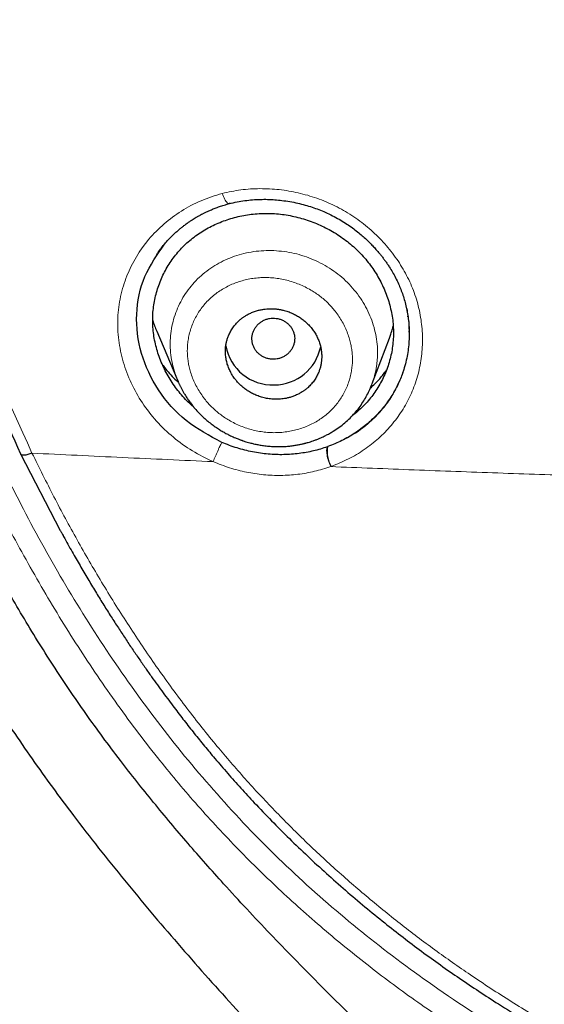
# Model space of a CAD drawing. Header units: millimetres. Extents: x 8 to 473, y 11 to 654.
# Tile 508 of 656: x 204 to 214, y 537 to 556. Entities that reach past the tile are written whole.
import ezdxf

# ---------------------------------------------------------------- set-up
doc = ezdxf.new("R2010")
doc.units = ezdxf.units.MM

msp = doc.modelspace()

# ---------------------------------------------------------------- linework, layer by layer
at = {"color": 7, "linetype": 'Continuous', "lineweight": 30}
for p, q in [((208.066, 552.219), (208.143, 552.252)), ((211.462, 550.115), (211.464, 550.126)), ((206.763, 549.846), (207.139, 548.964)), ((211.485, 549.833), (211.484, 549.855)), ((211.488, 549.831), (211.488, 549.849)), ((210.792, 548.867), (211.118, 549.718)), ((207.146, 548.947), (207.163, 548.908)), ((207.174, 548.886), (207.163, 548.909)), ((210.783, 548.84), (210.774, 548.82)), ((204.961, 546.114), (204.221, 547.548))]:
    msp.add_line(p, q, dxfattribs=at)
at = {"color": 8, "linetype": 'Continuous', "lineweight": 0}
msp.add_line((205.024, 546.006), (204.961, 546.114), dxfattribs=at)
at = {"color": 8, "linetype": 'Continuous', "lineweight": 0, "flags": 128}
msp.add_lwpolyline([(207.991, 552.425), (208.001, 552.397), (208.012, 552.37), (208.023, 552.345), (208.034, 552.322), (208.046, 552.301), (208.057, 552.283), (208.069, 552.268), (208.08, 552.255), (208.091, 552.245), (208.101, 552.238), (208.111, 552.235), (208.121, 552.234), (208.124, 552.235)], dxfattribs=at)
at = {"color": 7, "linetype": 'Continuous', "lineweight": 30}
for centre, radius, start, end in [((208.93, 549.731), 0.889, 190.2137, 272.087), ((208.958, 549.734), 0.891, 270.3154, 348.489)]:
    msp.add_arc(centre, radius, start, end, dxfattribs=at)
at = {"color": 8, "linetype": 'Continuous', "lineweight": 0}
msp.add_arc((210.507, 547.594), 0.55, 170.1592, 210.0428, dxfattribs=at)
at = {"color": 7, "linetype": 'Continuous', "lineweight": 30}
for points, knots in [([(299.289, 549.534), (299.725, 550.765), (300.594, 553.215), (301.5, 556.983), (302.198, 560.759), (302.704, 564.542), (303.106, 568.714), (303.367, 573.274), (303.476, 578.215), (303.459, 583.733), (303.324, 589.828), (303.176, 596.52), (302.935, 603.229), (302.478, 609.963), (301.819, 615.576), (301.057, 620.061), (300.323, 623.426), (299.375, 626.774), (298.152, 630.076), (296.672, 633.107), (294.939, 635.821), (292.997, 638.184), (290.744, 640.272), (288.268, 642.066), (285.654, 643.602), (282.5, 645.132), (278.784, 646.569), (274.507, 647.844), (270.17, 648.832), (265.789, 649.566), (261.377, 650.041), (256.96, 650.274), (252.566, 650.311), (248.196, 650.232), (243.826, 650.132), (239.437, 649.915), (235.033, 649.506), (230.644, 648.852), (226.297, 647.941), (222.003, 646.778), (217.783, 645.329), (214.128, 643.743), (211.04, 642.086), (208.491, 640.446), (206.09, 638.552), (203.924, 636.375), (202.08, 633.934), (200.46, 631.151), (199.104, 628.063), (198.018, 624.714), (197.207, 621.331), (196.611, 617.938), (196.033, 613.427), (195.604, 607.791), (195.423, 601.044), (195.456, 594.331), (195.581, 587.638), (195.705, 581.094), (195.959, 574.681), (196.435, 568.399), (197.124, 562.982), (197.936, 558.438), (198.781, 554.762), (199.83, 551.101), (200.782, 548.732), (201.26, 547.542)], [0, 0, 0, 0, 0.01422, 0.028301, 0.042283, 0.056188, 0.070046, 0.088148, 0.106186, 0.124159, 0.148558, 0.172923, 0.197399, 0.221993, 0.24671, 0.259145, 0.27167, 0.284302, 0.297067, 0.309991, 0.320883, 0.3319, 0.342924, 0.353811, 0.364567, 0.375221, 0.391058, 0.40678, 0.422432, 0.438055, 0.453668, 0.469227, 0.484683, 0.500001, 0.515318, 0.530774, 0.546334, 0.561944, 0.577571, 0.59322, 0.608942, 0.624779, 0.635434, 0.646191, 0.657076, 0.668103, 0.679114, 0.690014, 0.702933, 0.7157, 0.728331, 0.740856, 0.753291, 0.778008, 0.802602, 0.827078, 0.851444, 0.875842, 0.898728, 0.921719, 0.944802, 0.958463, 0.9722, 0.986034, 1, 1, 1, 1]), ([(297.894, 549.593), (298.25, 550.582), (298.961, 552.56), (299.762, 555.601), (300.413, 558.667), (300.921, 561.756), (301.317, 564.856), (301.675, 568.556), (301.937, 572.857), (302.059, 577.755), (302.055, 582.872), (301.951, 588.207), (301.823, 593.764), (301.652, 599.323), (301.365, 604.885), (300.896, 610.443), (300.299, 615.059), (299.658, 618.733), (299.075, 621.473), (298.362, 624.188), (297.491, 626.865), (296.431, 629.482), (295.254, 631.798), (293.995, 633.805), (292.711, 635.517), (291.264, 637.105), (289.487, 638.708), (287.353, 640.264), (284.871, 641.738), (282.105, 643.096), (279.066, 644.324), (275.767, 645.407), (272.409, 646.299), (269.008, 647.021), (265.289, 647.633), (261.253, 648.077), (256.912, 648.315), (252.571, 648.358), (248.235, 648.283), (243.899, 648.18), (239.563, 647.959), (235.234, 647.548), (231.22, 646.941), (227.53, 646.18), (224.162, 645.319), (220.844, 644.289), (217.591, 643.073), (214.604, 641.725), (211.896, 640.254), (209.477, 638.682), (207.41, 637.039), (205.698, 635.366), (204.319, 633.72), (203.104, 631.958), (201.93, 629.9), (200.848, 627.539), (199.895, 624.882), (199.135, 622.172), (198.534, 619.429), (198.062, 616.668), (197.573, 612.972), (197.164, 608.335), (196.923, 602.763), (196.864, 597.194), (196.92, 591.632), (197.019, 586.074), (197.131, 580.814), (197.327, 575.849), (197.627, 571.182), (198.081, 566.524), (198.644, 562.458), (199.265, 558.985), (199.887, 556.099), (200.639, 553.24), (201.526, 550.41), (202.275, 548.575), (202.65, 547.657)], [0, 0, 0, 0, 0.011709, 0.0234, 0.035079, 0.046745, 0.058401, 0.070053, 0.08835, 0.106637, 0.124908, 0.145647, 0.166375, 0.187119, 0.207887, 0.228673, 0.249479, 0.259892, 0.270315, 0.28075, 0.291198, 0.301658, 0.31213, 0.319994, 0.327864, 0.335737, 0.343609, 0.354092, 0.364563, 0.37502, 0.38755, 0.400066, 0.41258, 0.425091, 0.437599, 0.45323, 0.468841, 0.484431, 0.499999, 0.515569, 0.531166, 0.546782, 0.562408, 0.574915, 0.587424, 0.599934, 0.612454, 0.624987, 0.635443, 0.645912, 0.656393, 0.664263, 0.672136, 0.680006, 0.687871, 0.698343, 0.708803, 0.71925, 0.729685, 0.740108, 0.750521, 0.771326, 0.792113, 0.81288, 0.833624, 0.854353, 0.875091, 0.892532, 0.909986, 0.927451, 0.944927, 0.955919, 0.966921, 0.977933, 0.988958, 1, 1, 1, 1]), ([(204.221, 547.548), (203.651, 548.83), (202.517, 551.385), (201.322, 555.379), (200.367, 559.413), (199.579, 563.949), (199.041, 568.007), (198.838, 570.708), (198.772, 571.574)], [0, 0, 0, 0, 0.168938, 0.336332, 0.503509, 0.671072, 0.894602, 1, 1, 1, 1]), ([(206.761, 551.281), (206.773, 551.299), (206.8, 551.338), (206.846, 551.399), (206.899, 551.467), (206.956, 551.532), (207.013, 551.593), (207.068, 551.648), (207.123, 551.698), (207.175, 551.744), (207.225, 551.786), (207.277, 551.826), (207.329, 551.865), (207.382, 551.901), (207.427, 551.931), (207.464, 551.955), (207.491, 551.971), (207.511, 551.983), (207.53, 551.993), (207.555, 552.008), (207.587, 552.025), (207.626, 552.046), (207.673, 552.069), (207.727, 552.095), (207.789, 552.123), (207.86, 552.151), (207.94, 552.18), (208.028, 552.209), (208.091, 552.226), (208.123, 552.235)], [0, 0, 0, 0, 0.039339, 0.087306, 0.139183, 0.19499, 0.241606, 0.288694, 0.332831, 0.373953, 0.412052, 0.447125, 0.490066, 0.527359, 0.558994, 0.585054, 0.605603, 0.613758, 0.626118, 0.642987, 0.66437, 0.690278, 0.720722, 0.755718, 0.795287, 0.839456, 0.888263, 0.941756, 1, 1, 1, 1]), ([(208.121, 552.234), (208.169, 552.246), (208.266, 552.269), (208.412, 552.292), (208.556, 552.308), (208.698, 552.315), (208.837, 552.316), (208.973, 552.309), (209.113, 552.295), (209.255, 552.274), (209.4, 552.245), (209.538, 552.21), (209.671, 552.169), (209.797, 552.124), (209.924, 552.071), (210.051, 552.011), (210.176, 551.943), (210.292, 551.873), (210.398, 551.8), (210.496, 551.727), (210.585, 551.654), (210.666, 551.583), (210.74, 551.513), (210.806, 551.445), (210.864, 551.382), (210.914, 551.323), (210.958, 551.269), (210.999, 551.217), (211.038, 551.164), (211.077, 551.109), (211.123, 551.038), (211.176, 550.952), (211.233, 550.846), (211.285, 550.739), (211.33, 550.631), (211.37, 550.523), (211.405, 550.41), (211.435, 550.293), (211.459, 550.171), (211.476, 550.046), (211.487, 549.917), (211.489, 549.831), (211.489, 549.787)], [0, 0, 0, 0, 0.03207, 0.06339, 0.093968, 0.12381, 0.152917, 0.181292, 0.208934, 0.240258, 0.27059, 0.299935, 0.3283, 0.355693, 0.382125, 0.412587, 0.441659, 0.46934, 0.495639, 0.520558, 0.5441, 0.566264, 0.58705, 0.606458, 0.624486, 0.640069, 0.654449, 0.667759, 0.681275, 0.69532, 0.709895, 0.73387, 0.759162, 0.78578, 0.809528, 0.834202, 0.859757, 0.886197, 0.913446, 0.94149, 0.970339, 1, 1, 1, 1]), ([(207.464, 548.418), (207.436, 548.443), (207.37, 548.5), (207.276, 548.598), (207.18, 548.709), (207.092, 548.826), (207.012, 548.948), (206.939, 549.074), (206.876, 549.204), (206.821, 549.337), (206.775, 549.473), (206.738, 549.61), (206.711, 549.749), (206.694, 549.888), (206.687, 550.028), (206.69, 550.167), (206.703, 550.305), (206.726, 550.44), (206.758, 550.574), (206.8, 550.705), (206.85, 550.832), (206.909, 550.956), (206.977, 551.075), (207.053, 551.19), (207.137, 551.299), (207.229, 551.402), (207.328, 551.499), (207.434, 551.589), (207.546, 551.671), (207.664, 551.746), (207.788, 551.813), (207.915, 551.872), (208.047, 551.923), (208.183, 551.966), (208.321, 552.001), (208.462, 552.027), (208.605, 552.044), (208.75, 552.053), (208.895, 552.052), (209.041, 552.043), (209.187, 552.024), (209.332, 551.996), (209.475, 551.959), (209.617, 551.914), (209.756, 551.861), (209.891, 551.8), (210.023, 551.731), (210.15, 551.654), (210.273, 551.57), (210.389, 551.479), (210.499, 551.381), (210.603, 551.276), (210.699, 551.165), (210.787, 551.049), (210.868, 550.927), (210.94, 550.802), (211.004, 550.672), (211.059, 550.539), (211.105, 550.404), (211.142, 550.266), (211.17, 550.127), (211.187, 549.986), (211.194, 549.846), (211.191, 549.705), (211.178, 549.567), (211.155, 549.43), (211.123, 549.296), (211.081, 549.165), (211.03, 549.037), (210.971, 548.913), (210.903, 548.794), (210.828, 548.68), (210.744, 548.572), (210.653, 548.469), (210.554, 548.373), (210.476, 548.304), (210.428, 548.27), (210.418, 548.263)], [0, 0, 0, 0, 0.01021, 0.023688, 0.037173, 0.050667, 0.064172, 0.077684, 0.091201, 0.104718, 0.118229, 0.131733, 0.145226, 0.158711, 0.172191, 0.185666, 0.199137, 0.212613, 0.226098, 0.239596, 0.253108, 0.266632, 0.280169, 0.293717, 0.307277, 0.320851, 0.334443, 0.348032, 0.361595, 0.37514, 0.388671, 0.402192, 0.415704, 0.429206, 0.442698, 0.45618, 0.469654, 0.483122, 0.496588, 0.510062, 0.523551, 0.537054, 0.550569, 0.56409, 0.577613, 0.591131, 0.604639, 0.618133, 0.631612, 0.645077, 0.658534, 0.671988, 0.685443, 0.698905, 0.712378, 0.725863, 0.73936, 0.75287, 0.766393, 0.779931, 0.793488, 0.807069, 0.820686, 0.834301, 0.847878, 0.86143, 0.874964, 0.888487, 0.902, 0.915506, 0.929003, 0.942493, 0.955975, 0.96945, 0.982922, 0.996393, 1, 1, 1, 1]), ([(207.982, 547.767), (207.751, 547.891), (207.289, 548.137), (206.767, 548.731), (206.442, 549.425), (206.35, 550.167), (206.498, 550.889), (206.772, 551.281), (206.909, 551.477)], [0, 0, 0, 0, 0.167289, 0.334026, 0.500851, 0.667774, 0.834427, 1, 1, 1, 1]), ([(208.968, 548.574), (208.978, 548.574), (209.001, 548.573), (209.038, 548.574), (209.081, 548.577), (209.13, 548.582), (209.185, 548.591), (209.245, 548.605), (209.311, 548.626), (209.378, 548.653), (209.44, 548.684), (209.485, 548.712), (209.515, 548.732), (209.533, 548.745), (209.55, 548.758), (209.566, 548.771), (209.581, 548.783), (209.613, 548.812), (209.66, 548.86), (209.715, 548.93), (209.76, 549.004), (209.793, 549.075), (209.817, 549.141), (209.833, 549.203), (209.844, 549.264), (209.85, 549.324), (209.852, 549.392), (209.847, 549.467), (209.833, 549.551), (209.81, 549.633), (209.779, 549.713), (209.739, 549.791), (209.7, 549.852), (209.665, 549.899), (209.637, 549.933), (209.607, 549.966), (209.567, 550.006), (209.517, 550.05), (209.452, 550.099), (209.38, 550.143), (209.302, 550.183), (209.218, 550.216), (209.151, 550.236), (209.105, 550.246), (209.081, 550.251), (209.057, 550.255), (209.033, 550.259), (209.008, 550.262), (208.984, 550.264), (208.959, 550.266), (208.929, 550.268), (208.893, 550.268), (208.846, 550.267), (208.793, 550.262), (208.731, 550.254), (208.664, 550.239), (208.592, 550.217), (208.523, 550.189), (208.46, 550.157), (208.415, 550.13), (208.385, 550.109), (208.367, 550.096), (208.35, 550.084), (208.335, 550.071), (208.32, 550.059), (208.288, 550.03), (208.241, 549.982), (208.186, 549.912), (208.141, 549.839), (208.108, 549.768), (208.084, 549.701), (208.067, 549.64), (208.056, 549.579), (208.05, 549.519), (208.048, 549.451), (208.053, 549.375), (208.067, 549.292), (208.09, 549.21), (208.121, 549.13), (208.161, 549.052), (208.198, 548.993), (208.23, 548.951), (208.252, 548.923), (208.275, 548.896), (208.3, 548.87), (208.335, 548.835), (208.383, 548.792), (208.448, 548.744), (208.519, 548.699), (208.598, 548.659), (208.682, 548.626), (208.773, 548.599), (208.869, 548.581), (208.934, 548.576), (208.968, 548.574)], [0, 0, 0, 0, 0.005483, 0.012113, 0.01989, 0.028813, 0.038882, 0.050097, 0.062458, 0.076628, 0.089646, 0.101513, 0.105861, 0.11003, 0.114022, 0.117837, 0.121473, 0.124932, 0.142319, 0.159195, 0.175563, 0.191426, 0.203755, 0.215765, 0.227456, 0.238831, 0.249891, 0.265461, 0.281034, 0.296616, 0.312213, 0.327831, 0.343478, 0.351316, 0.359163, 0.367021, 0.374889, 0.388465, 0.402619, 0.417355, 0.432676, 0.448584, 0.465082, 0.469301, 0.473557, 0.47785, 0.48218, 0.486548, 0.490952, 0.495394, 0.499873, 0.506697, 0.514958, 0.524658, 0.535795, 0.54837, 0.562382, 0.576643, 0.589713, 0.601591, 0.605933, 0.61009, 0.614063, 0.617853, 0.621459, 0.62488, 0.642262, 0.659133, 0.675497, 0.691357, 0.703686, 0.715694, 0.727386, 0.738762, 0.749824, 0.765345, 0.780881, 0.796437, 0.812022, 0.827641, 0.8433, 0.849578, 0.855865, 0.86216, 0.868464, 0.874777, 0.888319, 0.902459, 0.917199, 0.932543, 0.948493, 0.965051, 0.982219, 1, 1, 1, 1]), ([(206.689, 550.047), (206.699, 550.014), (206.721, 549.946), (206.749, 549.88), (206.763, 549.846)], [0, 0, 0, 0, 0.4897574, 1, 1, 1, 1]), ([(208.937, 550.091), (208.916, 550.09), (208.874, 550.087), (208.813, 550.071), (208.756, 550.046), (208.703, 550.014), (208.655, 549.974), (208.616, 549.927), (208.584, 549.874), (208.561, 549.818), (208.547, 549.759), (208.543, 549.699), (208.55, 549.638), (208.566, 549.58), (208.591, 549.525), (208.625, 549.474), (208.666, 549.428), (208.715, 549.39), (208.77, 549.36), (208.828, 549.338), (208.89, 549.325), (208.953, 549.321), (209.015, 549.327), (209.076, 549.343), (209.134, 549.367), (209.187, 549.4), (209.234, 549.44), (209.274, 549.487), (209.306, 549.539), (209.329, 549.595), (209.343, 549.655), (209.347, 549.715), (209.34, 549.775), (209.324, 549.834), (209.299, 549.889), (209.265, 549.94), (209.223, 549.985), (209.174, 550.023), (209.12, 550.054), (209.061, 550.076), (209, 550.089), (208.958, 550.09), (208.937, 550.091)], [0, 0, 0, 0, 0.024996, 0.049996, 0.075004, 0.100004, 0.125, 0.149996, 0.174996, 0.200004, 0.225004, 0.25, 0.274996, 0.299996, 0.325004, 0.350004, 0.375, 0.399996, 0.424996, 0.450004, 0.475004, 0.5, 0.524996, 0.549996, 0.575004, 0.600004, 0.625, 0.649996, 0.674996, 0.700004, 0.725004, 0.75, 0.774996, 0.799996, 0.825004, 0.850004, 0.875, 0.899996, 0.924996, 0.950004, 0.975004, 1, 1, 1, 1]), ([(211.484, 549.934), (211.486, 549.842), (211.49, 549.656), (211.453, 549.373), (211.385, 549.112), (211.292, 548.876), (211.181, 548.667), (211.044, 548.465), (210.879, 548.274), (210.688, 548.096), (210.472, 547.936), (210.231, 547.794), (210.054, 547.724), (209.965, 547.688)], [0, 0, 0, 0, 0.093155, 0.190875, 0.293029, 0.372568, 0.454602, 0.539156, 0.626286, 0.715985, 0.808205, 0.902887, 1, 1, 1, 1]), ([(211.117, 549.719), (211.126, 549.742), (211.149, 549.802), (211.172, 549.876), (211.185, 549.927), (211.188, 549.94)], [0, 0, 0, 0, 0.329672, 0.831082, 1, 1, 1, 1]), ([(206.868, 549.227), (206.888, 549.199), (206.966, 549.09), (207.07, 548.976), (207.161, 548.899), (207.174, 548.887)], [0, 0, 0, 0, 0.225959, 0.883505, 1, 1, 1, 1]), ([(210.757, 548.779), (210.819, 548.837), (210.932, 548.942), (211.022, 549.067), (211.063, 549.124)], [0, 0, 0, 0, 0.545097, 1, 1, 1, 1]), ([(207.171, 548.886), (207.174, 548.88), (207.18, 548.868), (207.189, 548.848), (207.199, 548.829), (207.208, 548.809), (207.219, 548.787), (207.232, 548.763), (207.25, 548.73), (207.275, 548.686), (207.309, 548.63), (207.349, 548.568), (207.4, 548.498), (207.461, 548.42), (207.531, 548.34), (207.606, 548.265), (207.682, 548.195), (207.76, 548.13), (207.839, 548.072), (207.915, 548.02), (207.988, 547.975), (208.057, 547.936), (208.126, 547.901), (208.185, 547.873), (208.233, 547.853), (208.268, 547.838), (208.298, 547.827), (208.322, 547.818), (208.34, 547.811), (208.355, 547.806), (208.369, 547.801), (208.388, 547.795), (208.417, 547.785), (208.457, 547.773), (208.512, 547.757), (208.579, 547.74), (208.658, 547.724), (208.743, 547.709), (208.836, 547.697), (208.935, 547.69), (209.038, 547.687), (209.138, 547.689), (209.231, 547.696), (209.315, 547.706), (209.391, 547.718), (209.448, 547.729), (209.489, 547.738), (209.515, 547.744), (209.532, 547.749), (209.545, 547.752), (209.556, 547.755), (209.574, 547.76), (209.603, 547.768), (209.643, 547.78), (209.693, 547.797), (209.747, 547.816), (209.804, 547.84), (209.864, 547.866), (209.928, 547.897), (209.996, 547.933), (210.081, 547.983), (210.179, 548.049), (210.284, 548.132), (210.381, 548.221), (210.47, 548.315), (210.55, 548.414), (210.621, 548.517), (210.684, 548.622), (210.738, 548.73), (210.768, 548.804), (210.783, 548.84)], [0, 0, 0, 0, 0.005191, 0.009638, 0.014259, 0.018914, 0.024211, 0.030154, 0.036744, 0.049169, 0.063401, 0.079453, 0.097336, 0.12003, 0.143471, 0.166374, 0.18862, 0.210244, 0.231275, 0.251738, 0.269194, 0.28624, 0.302888, 0.318859, 0.328186, 0.336292, 0.34318, 0.348547, 0.352835, 0.356042, 0.358492, 0.362066, 0.368911, 0.378212, 0.389343, 0.405396, 0.422741, 0.441392, 0.461365, 0.483044, 0.505929, 0.527953, 0.547989, 0.566868, 0.583602, 0.598199, 0.605514, 0.611331, 0.615294, 0.617461, 0.619739, 0.623052, 0.629958, 0.639194, 0.650763, 0.664672, 0.677491, 0.691823, 0.707676, 0.725065, 0.74345, 0.77388, 0.803993, 0.83357, 0.862582, 0.89106, 0.919026, 0.946497, 0.973485, 1, 1, 1, 1]), ([(209.954, 547.684), (209.912, 547.67), (209.827, 547.641), (209.696, 547.607), (209.563, 547.579), (209.426, 547.557), (209.285, 547.543), (209.142, 547.536), (208.997, 547.537), (208.851, 547.546), (208.703, 547.563), (208.556, 547.588), (208.41, 547.62), (208.266, 547.661), (208.123, 547.709), (208.029, 547.748), (207.982, 547.767)], [0, 0, 0, 0, 0.068104, 0.136207, 0.205088, 0.273969, 0.345037, 0.41616, 0.487228, 0.560351, 0.633533, 0.706655, 0.779499, 0.852342, 0.926171, 1, 1, 1, 1]), ([(221.01, 527.569), (220.684, 527.85), (220.03, 528.411), (219.051, 529.254), (218.073, 530.098), (217.098, 530.943), (216.126, 531.791), (215.264, 532.549), (214.511, 533.218), (213.865, 533.797), (213.223, 534.379), (212.584, 534.964), (211.949, 535.553), (211.319, 536.147), (210.749, 536.696), (210.237, 537.197), (209.782, 537.65), (209.332, 538.108), (208.887, 538.569), (208.448, 539.036), (208.046, 539.474), (207.68, 539.883), (207.349, 540.261), (207.024, 540.644), (206.704, 541.03), (206.39, 541.42), (206.073, 541.827), (205.754, 542.251), (205.435, 542.694), (205.124, 543.142), (204.824, 543.596), (204.533, 544.056), (204.251, 544.521), (203.986, 544.978), (203.737, 545.427), (203.504, 545.866), (203.278, 546.309), (203.06, 546.755), (202.85, 547.204), (202.716, 547.506), (202.65, 547.657)], [0, 0, 0, 0, 0.046678, 0.093358, 0.140035, 0.186703, 0.233358, 0.280003, 0.311414, 0.342826, 0.374242, 0.405664, 0.437095, 0.468531, 0.499969, 0.523309, 0.54665, 0.569991, 0.593334, 0.61668, 0.640026, 0.658366, 0.676703, 0.695034, 0.713361, 0.731682, 0.750001, 0.769982, 0.789965, 0.809955, 0.829953, 0.849958, 0.869969, 0.889983, 0.908331, 0.926677, 0.945019, 0.963356, 0.981684, 1, 1, 1, 1]), ([(204.43, 547.566), (204.416, 547.561), (204.388, 547.551), (204.349, 547.539), (204.312, 547.53), (204.28, 547.525), (204.254, 547.525), (204.235, 547.529), (204.224, 547.536), (204.222, 547.544), (204.221, 547.548)], [0, 0, 0, 0, 0.119, 0.242997, 0.370566, 0.499998, 0.629431, 0.757001, 0.880999, 1, 1, 1, 1]), ([(201.26, 547.542), (201.438, 547.145), (201.793, 546.352), (202.383, 545.187), (203.016, 544.044), (203.696, 542.927), (204.425, 541.84), (205.245, 540.72), (206.155, 539.568), (207.153, 538.385), (208.182, 537.227), (209.414, 535.895), (210.859, 534.396), (212.353, 532.886), (213.306, 531.942), (213.702, 531.55)], [0, 0, 0, 0, 0.064223, 0.128489, 0.192768, 0.257043, 0.321315, 0.385614, 0.46145, 0.537313, 0.613131, 0.688903, 0.803669, 0.91841, 1, 1, 1, 1]), ([(205, 546.042), (205.014, 546.017), (205.08, 545.897), (205.195, 545.693), (205.345, 545.433), (205.49, 545.188), (205.632, 544.951), (205.772, 544.724), (205.909, 544.506), (206.044, 544.297), (206.175, 544.097), (206.303, 543.905), (206.428, 543.723), (206.548, 543.549), (206.664, 543.385), (206.775, 543.23), (206.883, 543.083), (206.987, 542.942), (207.087, 542.809), (207.184, 542.682), (207.278, 542.56), (207.372, 542.44), (207.498, 542.281), (207.657, 542.085), (207.865, 541.835), (208.091, 541.573), (208.337, 541.297), (208.61, 541.001), (208.912, 540.685), (209.245, 540.352), (209.587, 540.023), (209.937, 539.701), (210.294, 539.385), (210.658, 539.077), (211.017, 538.784), (211.371, 538.506), (211.719, 538.244), (212.072, 537.987), (212.429, 537.738), (212.79, 537.496), (213.182, 537.241), (213.607, 536.976), (214.065, 536.702), (214.528, 536.436), (214.997, 536.178), (215.471, 535.927), (215.949, 535.684), (216.447, 535.441), (216.966, 535.198), (217.504, 534.957), (218.047, 534.724), (218.592, 534.499), (219.14, 534.283), (219.69, 534.074), (220.243, 533.874), (220.798, 533.68), (221.355, 533.494), (221.911, 533.317), (222.465, 533.147), (223.019, 532.984), (223.573, 532.827), (224.169, 532.666), (224.805, 532.502), (225.483, 532.335), (226.162, 532.175), (226.843, 532.023), (227.525, 531.878), (228.25, 531.732), (229.018, 531.586), (229.828, 531.441), (230.639, 531.306), (231.458, 531.18), (232.284, 531.061), (233.116, 530.95), (233.949, 530.849), (234.784, 530.755), (235.619, 530.671), (236.455, 530.594), (237.168, 530.535), (237.759, 530.491), (238.228, 530.458), (238.697, 530.429), (239.166, 530.401), (239.635, 530.376), (240.101, 530.354), (240.55, 530.334), (240.977, 530.317), (241.382, 530.303), (241.779, 530.291), (242.166, 530.28), (242.545, 530.271), (242.833, 530.264), (243.033, 530.261), (243.152, 530.258), (243.277, 530.256), (243.409, 530.254), (243.548, 530.252), (243.704, 530.25), (243.876, 530.247), (244.066, 530.245), (244.266, 530.243), (244.477, 530.241), (244.7, 530.24), (244.934, 530.238), (245.177, 530.237), (245.431, 530.237), (245.695, 530.236), (245.969, 530.237), (246.253, 530.237), (246.547, 530.238), (246.851, 530.24), (247.165, 530.242), (247.489, 530.245), (247.823, 530.249), (248.167, 530.253), (248.511, 530.257), (248.854, 530.262), (249.196, 530.267), (249.546, 530.273), (249.905, 530.28), (250.272, 530.287), (250.52, 530.292), (250.645, 530.294)], [0, 0, 0, 0, 0.001749, 0.008238, 0.014162, 0.019898, 0.025448, 0.030811, 0.035989, 0.040982, 0.045791, 0.050415, 0.054856, 0.059114, 0.063118, 0.066946, 0.070597, 0.074072, 0.07743, 0.080606, 0.08365, 0.086699, 0.089757, 0.095796, 0.101878, 0.109177, 0.116538, 0.123959, 0.133239, 0.142606, 0.152033, 0.161465, 0.170896, 0.180321, 0.189737, 0.198357, 0.206961, 0.215549, 0.224116, 0.232669, 0.241229, 0.2517, 0.262184, 0.272679, 0.283185, 0.293699, 0.304222, 0.314748, 0.32633, 0.337909, 0.349483, 0.361048, 0.372599, 0.384139, 0.39567, 0.407197, 0.41872, 0.43024, 0.441553, 0.452869, 0.464187, 0.475509, 0.489203, 0.5029, 0.516601, 0.530307, 0.544016, 0.557727, 0.573889, 0.590052, 0.606215, 0.622381, 0.638879, 0.655377, 0.671872, 0.688367, 0.704859, 0.721345, 0.737821, 0.747043, 0.756264, 0.765485, 0.774708, 0.783932, 0.793153, 0.80223, 0.810367, 0.818328, 0.826113, 0.833723, 0.841158, 0.848417, 0.850658, 0.852977, 0.855432, 0.858022, 0.860749, 0.86361, 0.867158, 0.870893, 0.874818, 0.878931, 0.883322, 0.887909, 0.892693, 0.897674, 0.90285, 0.908224, 0.913793, 0.919559, 0.925522, 0.931681, 0.938037, 0.944589, 0.951338, 0.958283, 0.964823, 0.971528, 0.978398, 0.985433, 0.992634, 1, 1, 1, 1])]:
    msp.add_open_spline(points, degree=3, knots=knots, dxfattribs=at)
at = {"color": 8, "linetype": 'Continuous', "lineweight": 0}
for points, knots in [([(203.271, 547.625), (202.774, 548.768), (201.785, 551.045), (200.69, 554.587), (199.795, 558.164), (199.096, 561.785), (198.484, 565.817), (197.993, 570.268), (197.638, 575.134), (197.389, 580.617), (197.25, 586.704), (197.111, 593.388), (197.062, 600.073), (197.239, 606.76), (197.676, 612.331), (198.264, 616.776), (198.876, 620.097), (199.698, 623.376), (200.784, 626.583), (202.119, 629.505), (203.686, 632.104), (205.435, 634.365), (207.459, 636.404), (209.719, 638.197), (212.141, 639.773), (215.109, 641.382), (218.646, 642.939), (222.741, 644.358), (226.895, 645.5), (231.558, 646.485), (236.755, 647.223), (242.486, 647.622), (246.322, 647.712), (248.245, 647.758)], [0, 0, 0, 0, 0.027811, 0.055398, 0.082938, 0.110516, 0.138178, 0.174576, 0.211159, 0.247876, 0.297974, 0.34805, 0.398105, 0.448142, 0.498248, 0.523439, 0.548708, 0.573938, 0.599093, 0.624359, 0.645457, 0.666462, 0.68755, 0.708668, 0.729707, 0.750736, 0.78232, 0.813743, 0.844809, 0.875739, 0.916964, 0.958374, 1, 1, 1, 1]), ([(248.267, 646.686), (246.857, 646.654), (244.039, 646.588), (239.817, 646.381), (235.608, 645.987), (231.7, 645.404), (228.092, 644.671), (224.782, 643.831), (221.514, 642.828), (218.314, 641.641), (215.379, 640.321), (212.716, 638.881), (210.34, 637.339), (208.134, 635.587), (206.154, 633.594), (204.455, 631.36), (203.033, 628.946), (201.873, 626.406), (200.941, 623.783), (200.202, 621.106), (199.62, 618.399), (199.172, 615.676), (198.718, 612.014), (198.348, 607.402), (198.15, 601.844), (198.13, 596.285), (198.219, 590.731), (198.332, 585.217), (198.475, 579.739), (198.733, 574.297), (199.17, 568.861), (199.764, 564.157), (200.447, 560.191), (201.144, 556.961), (202.009, 553.77), (203.051, 550.614), (203.969, 548.585), (204.43, 547.566)], [0, 0, 0, 0, 0.030875, 0.061712, 0.092529, 0.123402, 0.148227, 0.17321, 0.198303, 0.223286, 0.248239, 0.269168, 0.290108, 0.310917, 0.33167, 0.352646, 0.373652, 0.39457, 0.415527, 0.436491, 0.457375, 0.478202, 0.499018, 0.541033, 0.583124, 0.625219, 0.667272, 0.709317, 0.75061, 0.791934, 0.833292, 0.874698, 0.899774, 0.92478, 0.949757, 0.974781, 1, 1, 1, 1]), ([(207.819, 547.407), (207.688, 547.471), (207.424, 547.598), (207.069, 547.857), (206.752, 548.158), (206.486, 548.501), (206.277, 548.875), (206.127, 549.271), (206.042, 549.681), (206.024, 550.095), (206.077, 550.501), (206.235, 551.015), (206.585, 551.594), (207.101, 552.04), (207.587, 552.301), (207.856, 552.383), (207.991, 552.425)], [0, 0, 0, 0, 0.062617, 0.125227, 0.187824, 0.250475, 0.313077, 0.375521, 0.438022, 0.50088, 0.563635, 0.625905, 0.749871, 0.874238, 0.936894, 1, 1, 1, 1]), ([(207.991, 552.425), (208.106, 552.45), (208.337, 552.5), (208.695, 552.521), (209.056, 552.503), (209.413, 552.442), (209.763, 552.341), (210.1, 552.2), (210.417, 552.019), (210.71, 551.802), (210.975, 551.553), (211.207, 551.275), (211.403, 550.974), (211.557, 550.654), (211.666, 550.319), (211.727, 549.977), (211.743, 549.633), (211.713, 549.293), (211.639, 548.962), (211.519, 548.646), (211.356, 548.35), (211.154, 548.08), (210.918, 547.837), (210.649, 547.627), (210.354, 547.448), (210.139, 547.362), (210.031, 547.318)], [0, 0, 0, 0, 0.041942, 0.083774, 0.125525, 0.167195, 0.208779, 0.250294, 0.291804, 0.333366, 0.374984, 0.416635, 0.458305, 0.50002, 0.541714, 0.583347, 0.624982, 0.666638, 0.708318, 0.750042, 0.79172, 0.833306, 0.874878, 0.916487, 0.958174, 1, 1, 1, 1]), ([(207.163, 548.909), (207.155, 548.926), (207.122, 548.999), (207.08, 549.134), (207.038, 549.312), (207.017, 549.492), (207.014, 549.672), (207.031, 549.851), (207.066, 550.027), (207.119, 550.196), (207.189, 550.36), (207.276, 550.515), (207.378, 550.66), (207.496, 550.795), (207.627, 550.918), (207.772, 551.027), (207.926, 551.122), (208.09, 551.202), (208.262, 551.266), (208.441, 551.314), (208.625, 551.345), (208.813, 551.359), (209.004, 551.356), (209.131, 551.339), (209.195, 551.331)], [0, 0, 0, 0, 0.01453, 0.061355, 0.108154, 0.155008, 0.202017, 0.249082, 0.296002, 0.342838, 0.389634, 0.436419, 0.483221, 0.53008, 0.577052, 0.624023, 0.670806, 0.717484, 0.764137, 0.810847, 0.857708, 0.904829, 0.952342, 1, 1, 1, 1]), ([(209.195, 551.331), (209.258, 551.319), (209.384, 551.296), (209.567, 551.239), (209.745, 551.167), (209.915, 551.079), (210.077, 550.976), (210.228, 550.859), (210.367, 550.727), (210.492, 550.583), (210.602, 550.429), (210.696, 550.266), (210.773, 550.096), (210.832, 549.92), (210.873, 549.741), (210.892, 549.579), (210.897, 549.437), (210.892, 549.316), (210.876, 549.176), (210.842, 549.02), (210.809, 548.901), (210.784, 548.844), (210.783, 548.84)], [0, 0, 0, 0, 0.0554884, 0.1107316, 0.165821, 0.2208488, 0.2759181, 0.331152, 0.3867028, 0.4424246, 0.4979893, 0.5534547, 0.608859, 0.6642325, 0.7196111, 0.7750502, 0.8120948, 0.8492215, 0.8862514, 0.9415726, 0.9967322, 1, 1, 1, 1]), ([(209.076, 550.827), (209.036, 550.833), (208.955, 550.846), (208.834, 550.853), (208.714, 550.851), (208.594, 550.841), (208.477, 550.821), (208.363, 550.794), (208.252, 550.758), (208.144, 550.714), (208.041, 550.662), (207.943, 550.603), (207.85, 550.536), (207.763, 550.463), (207.684, 550.382), (207.612, 550.295), (207.547, 550.203), (207.49, 550.105), (207.442, 550.003), (207.402, 549.898), (207.371, 549.789), (207.351, 549.684), (207.339, 549.584), (207.335, 549.489), (207.338, 549.393), (207.348, 549.298), (207.365, 549.203), (207.39, 549.102), (207.424, 548.996), (207.47, 548.887), (207.524, 548.78), (207.587, 548.678), (207.653, 548.585), (207.723, 548.501), (207.793, 548.428), (207.868, 548.358), (207.947, 548.294), (208.03, 548.235), (208.122, 548.177), (208.224, 548.122), (208.335, 548.072), (208.45, 548.03), (208.567, 547.997), (208.687, 547.972), (208.807, 547.955), (208.927, 547.948), (209.047, 547.949), (209.166, 547.96), (209.283, 547.979), (209.397, 548.006), (209.509, 548.042), (209.617, 548.086), (209.72, 548.138), (209.819, 548.198), (209.912, 548.265), (209.999, 548.34), (210.079, 548.421), (210.152, 548.509), (210.216, 548.602), (210.273, 548.699), (210.321, 548.801), (210.361, 548.907), (210.391, 549.016), (210.411, 549.121), (210.423, 549.221), (210.427, 549.316), (210.423, 549.411), (210.413, 549.506), (210.396, 549.602), (210.371, 549.702), (210.336, 549.808), (210.29, 549.917), (210.236, 550.023), (210.174, 550.125), (210.107, 550.217), (210.039, 550.3), (209.969, 550.373), (209.895, 550.441), (209.816, 550.505), (209.734, 550.564), (209.642, 550.622), (209.54, 550.676), (209.428, 550.727), (209.314, 550.769), (209.196, 550.803), (209.116, 550.819), (209.076, 550.827)], [0, 0, 0, 0, 0.012602, 0.025207, 0.037769, 0.050303, 0.062818, 0.07532, 0.087811, 0.100293, 0.112766, 0.125231, 0.137693, 0.150157, 0.162635, 0.175127, 0.187632, 0.200143, 0.212654, 0.225156, 0.237643, 0.250111, 0.260489, 0.270858, 0.281226, 0.2916, 0.301984, 0.312381, 0.324875, 0.337388, 0.349919, 0.362468, 0.375036, 0.385529, 0.39603, 0.406493, 0.416927, 0.427341, 0.437745, 0.450223, 0.462703, 0.47519, 0.487687, 0.500199, 0.51273, 0.525261, 0.537764, 0.550251, 0.562731, 0.575211, 0.587698, 0.600197, 0.612712, 0.625251, 0.637825, 0.650411, 0.662969, 0.675507, 0.688028, 0.700534, 0.713026, 0.7255, 0.737958, 0.750401, 0.760762, 0.771121, 0.781486, 0.791862, 0.802253, 0.812657, 0.825154, 0.837659, 0.850164, 0.86266, 0.875141, 0.88553, 0.895907, 0.906273, 0.916637, 0.927007, 0.937388, 0.949863, 0.962361, 0.974882, 0.987428, 1, 1, 1, 1]), ([(211.484, 549.855), (211.482, 549.919), (211.479, 550.083), (211.443, 550.245), (211.421, 550.344)], [0, 0, 0, 0, 0.392058, 1, 1, 1, 1]), ([(209.965, 547.688), (210.108, 547.747), (210.395, 547.866), (210.722, 548.11), (210.969, 548.359), (211.149, 548.599), (211.294, 548.862), (211.402, 549.144), (211.467, 549.438), (211.494, 549.67), (211.486, 549.803), (211.485, 549.833)], [0, 0, 0, 0, 0.1620652, 0.3231531, 0.4304284, 0.5377901, 0.6455277, 0.7533177, 0.8607351, 0.9679295, 1, 1, 1, 1]), ([(207.982, 547.767), (207.974, 547.751), (207.96, 547.725), (207.934, 547.669), (207.911, 547.619), (207.887, 547.565), (207.855, 547.492), (207.833, 547.441), (207.819, 547.407)], [0, 0, 0, 0, 0.239448, 0.368355, 0.5, 0.631645, 0.760552, 1, 1, 1, 1]), ([(203.674, 547.71), (203.914, 547.22), (204.394, 546.242), (205.208, 544.821), (206.098, 543.447), (207.078, 542.126), (208.155, 540.866), (209.327, 539.684), (210.587, 538.595), (211.98, 537.549), (213.511, 536.553), (215.182, 535.614), (216.909, 534.77), (218.676, 534.017), (220.469, 533.349), (222.284, 532.758), (224.467, 532.136), (227.031, 531.522), (229.976, 530.956), (232.939, 530.504), (235.912, 530.166), (239.2, 529.909), (242.805, 529.771), (246.727, 529.745), (249.345, 529.79), (250.655, 529.812)], [0, 0, 0, 0, 0.031471, 0.062783, 0.094016, 0.125279, 0.156773, 0.188306, 0.219569, 0.250669, 0.286221, 0.321967, 0.357931, 0.393747, 0.429399, 0.464993, 0.500596, 0.55657, 0.612682, 0.668724, 0.724614, 0.780428, 0.853514, 0.92669, 1, 1, 1, 1]), ([(207.819, 547.407), (207.537, 547.42), (206.971, 547.445), (206.123, 547.484), (205.276, 547.525), (204.712, 547.552), (204.43, 547.566)], [0, 0, 0, 0, 0.250018, 0.500025, 0.750019, 1, 1, 1, 1]), ([(204.43, 547.566), (204.566, 547.292), (204.836, 546.746), (205.271, 545.942), (205.728, 545.151), (206.21, 544.377), (206.718, 543.62), (207.256, 542.88), (207.798, 542.189), (208.346, 541.546), (208.895, 540.95), (209.467, 540.373), (210.062, 539.815), (210.678, 539.278), (211.312, 538.762), (211.963, 538.269), (212.656, 537.782), (213.395, 537.3), (214.178, 536.826), (214.977, 536.376), (215.792, 535.948), (216.619, 535.543), (217.457, 535.16), (218.304, 534.799), (219.23, 534.429), (220.237, 534.056), (221.326, 533.684), (222.423, 533.34), (223.527, 533.022), (224.707, 532.71), (225.965, 532.405), (227.3, 532.111), (228.642, 531.844), (229.99, 531.604), (231.343, 531.389), (232.781, 531.187), (234.302, 531.002), (235.907, 530.839), (237.514, 530.705), (239.223, 530.595), (241.036, 530.513), (242.953, 530.462), (244.873, 530.441), (246.794, 530.443), (248.717, 530.464), (249.999, 530.489), (250.641, 530.501)], [0, 0, 0, 0, 0.017984, 0.035903, 0.053768, 0.071592, 0.089391, 0.107185, 0.125001, 0.140635, 0.156315, 0.172025, 0.187748, 0.203466, 0.219162, 0.234816, 0.25041, 0.267854, 0.285338, 0.302857, 0.320404, 0.337967, 0.355533, 0.373086, 0.390605, 0.412579, 0.434516, 0.456435, 0.47835, 0.500273, 0.526342, 0.552445, 0.578577, 0.604732, 0.630901, 0.657075, 0.687915, 0.718729, 0.749497, 0.780228, 0.816809, 0.8534, 0.89001, 0.926645, 0.963308, 1, 1, 1, 1]), ([(209.954, 547.684), (209.949, 547.667), (209.94, 547.641), (209.943, 547.584), (209.949, 547.533), (209.961, 547.477), (209.982, 547.402), (210.004, 547.349), (210.019, 547.314)], [0, 0, 0, 0, 0.239447, 0.368354, 0.5, 0.631646, 0.760553, 1, 1, 1, 1]), ([(250.662, 529.434), (249.821, 529.418), (248.14, 529.387), (245.618, 529.372), (243.1, 529.394), (240.584, 529.468), (238.071, 529.603), (235.742, 529.798), (233.598, 530.032), (231.639, 530.294), (229.689, 530.606), (227.75, 530.97), (225.826, 531.39), (224.068, 531.829), (222.473, 532.277), (221.038, 532.725), (219.614, 533.22), (218.203, 533.765), (216.909, 534.32), (215.732, 534.876), (214.672, 535.421), (213.635, 536.004), (212.624, 536.625), (211.659, 537.273), (210.741, 537.953), (209.872, 538.662), (209.036, 539.41), (208.238, 540.195), (207.481, 541.014), (206.724, 541.92), (205.975, 542.919), (205.237, 544.012), (204.554, 545.14), (203.916, 546.297), (203.53, 547.088), (203.337, 547.485)], [0, 0, 0, 0, 0.046708, 0.0933744, 0.1400074, 0.186622, 0.2332436, 0.2799036, 0.3165784, 0.3532388, 0.3898651, 0.4264416, 0.4629576, 0.4994078, 0.52722, 0.5550538, 0.5829411, 0.6109233, 0.6390267, 0.6611162, 0.6831808, 0.7052079, 0.727192, 0.7491355, 0.769963, 0.7908897, 0.8118703, 0.8328592, 0.8538113, 0.8746838, 0.8996463, 0.9246114, 0.9496333, 0.9747531, 1, 1, 1, 1]), ([(210.019, 547.314), (209.969, 547.297), (209.869, 547.264), (209.716, 547.224), (209.561, 547.192), (209.404, 547.169), (209.245, 547.154), (209.085, 547.148), (208.924, 547.15), (208.763, 547.161), (208.602, 547.181), (208.443, 547.209), (208.284, 547.246), (208.127, 547.291), (207.971, 547.344), (207.87, 547.386), (207.819, 547.407)], [0, 0, 0, 0, 0.071688, 0.143223, 0.214849, 0.286275, 0.357276, 0.428475, 0.500115, 0.571548, 0.642714, 0.713851, 0.785341, 0.856874, 0.928352, 1, 1, 1, 1]), ([(228.885, 546.822), (228.358, 546.828), (227.304, 546.841), (225.725, 546.866), (224.147, 546.893), (222.57, 546.925), (220.995, 546.961), (219.421, 547), (217.849, 547.043), (216.279, 547.089), (214.711, 547.14), (213.145, 547.194), (211.58, 547.252), (210.539, 547.293), (210.019, 547.314)], [0, 0, 0, 0, 0.083332, 0.166665, 0.250001, 0.333339, 0.416677, 0.500015, 0.583353, 0.666689, 0.750022, 0.833352, 0.916679, 1, 1, 1, 1])]:
    msp.add_open_spline(points, degree=3, knots=knots, dxfattribs=at)

doc.saveas('drawing.dxf')
